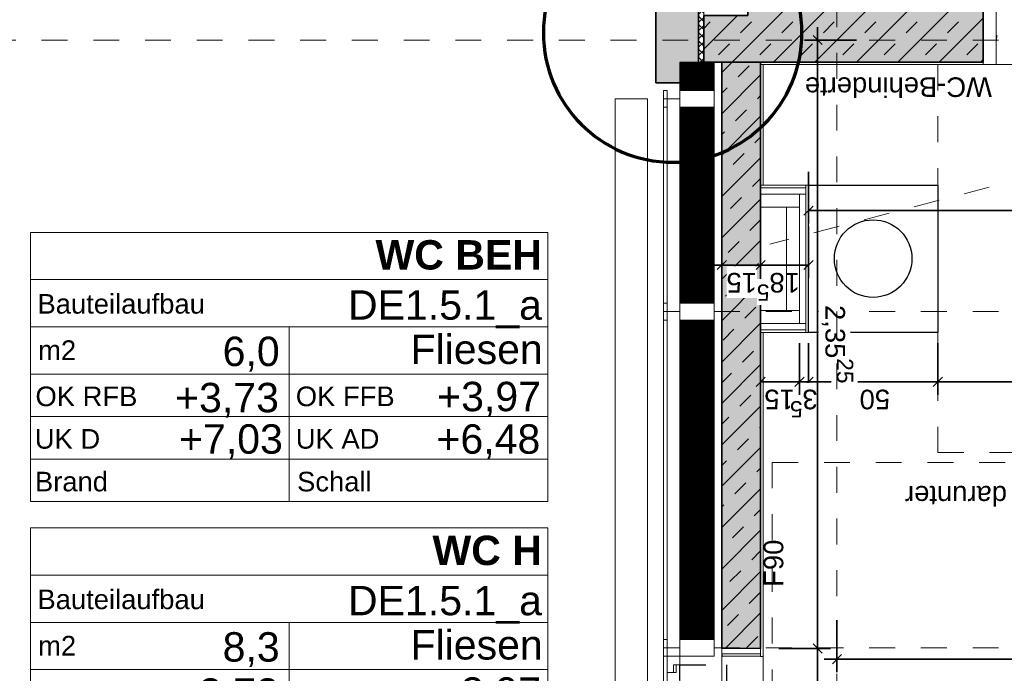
# Model space of a CAD drawing. Header units: metres. Extents: x -13 to 93, y -119 to 25.
# Tile 390 of 656: x 24.89 to 28.7, y -31.2 to -28.67. Entities that reach past the tile are written whole.
import ezdxf
from ezdxf.enums import TextEntityAlignment as Align

# ---------------------------------------------------------------- set-up
doc = ezdxf.new("R2010")
doc.units = ezdxf.units.M
doc.header["$LTSCALE"] = 0.00508
doc.header["$PDMODE"] = 1
doc.header["$PDSIZE"] = -2
for name, pattern in [('STYLE_05', [0.19684, 0.069505, -0.127335]), ('STYLE_06', [1.0537, 0.590515, -0.19684, 0.069505, -0.19684]), ('STYLE_11', [0.393677, 0.196838, -0.196838]), ('STYLE_12', [0.20828, 0.069425, -0.138855])]:
    doc.linetypes.add(name, pattern=pattern)
doc.layers.get('0').update_dxf_attribs({"lineweight": 18})
for name, color, linetype, lineweight in [('3-0-0 Dämmung', 7, 'Continuous', 18), ('3-3-0 AW Fassade', 7, 'Continuous', 18), ('3-3-8 Sonnenschutz', 7, 'Continuous', 18), ('3-4-0 Innenwände', 7, 'Continuous', 35), ('3-4-0-1 IW Beton', 7, 'Continuous', 35), ('3-4-2-2 NTragIW GK', 7, 'Continuous', 35), ('3-4-4 ITüren', 7, 'Continuous', 25), ('3-4-5 IWBekleidungen', 7, 'Continuous', 25), ('3-4-9 WSonstiges VED', 7, 'STYLE_11', 25), ('3-5-9 DeckenSonstig VED', 7, 'STYLE_11', 25), ('4-1-1 Abwasseranlgn', 7, 'Continuous', 25), ('6-1-0 Ausstattung', 7, 'Continuous', 25), ('Ans-Kante', 7, 'Continuous', 18), ('Bemaßung', 7, 'Continuous', 18), ('Bemaßung-Achsen', 7, 'Continuous', 18), ('Keine', 7, 'Continuous', 18), ('Plan-Achse', 1, 'STYLE_06', 18), ('Plan-Achsen-Fassade', 1, 'STYLE_06', 18), ('Plan-Raumstempel', 7, 'Continuous', 13), ('Plan-Text-Hinweis', 7, 'Continuous', 13), ('Plan-Text-Kerne', 7, 'Continuous', 13)]:
    doc.layers.add(name, color=color, linetype=linetype, lineweight=lineweight)
doc.layers.get('0').freeze()
doc.styles.add('Arial', font='ARIAL.TTF')
doc.styles.add('Arial (bold)', font='ARIALBD.TTF')
doc.dimstyles.new('MTZ_200', dxfattribs={"dimtxt": 0.075762, "dimasz": 0.000706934, "dimexe": 0.001, "dimexo": 0.003, "dimgap": 0.0001, "dimtad": 1, "dimdec": 4, "dimzin": 11, "dimtxsty": 'Arial', "dimblk": 'VW_SLASH', "dimcen": 0, "dimdle": 0.001, "dimazin": 0, "dimtfac": 1, "dimtdec": 4, "dimtix": 1, "dimtmove": 0, "dimatfit": 0, "dimldrblk": 'VW_FILLEDARROW', "dimfxl": 0, "dimfrac": 2, "dimtolj": 1, "dimtzin": 11, "dimarcsym": 0})
pattern_1 = [(45, (0, 0), (0.0003175, -0.0003175), [])]
pattern_2 = [(-45, (0, 0), (0.0003175, 0.0003175), [])]
pattern_3 = [(45, (0, 0), (0.16, 0), []), (45, (0.08, 0), (0.16, 0), [0.06, -0.06])]

# ---------------------------------------------------------------- blocks, each defined once
blk = doc.blocks.new('*U80')
at = {"layer": '3-4-4 ITüren', "color": 7, "linetype": 'Continuous', "lineweight": 18}
for points in [[(3.65, -7.455), (3.65, -7.715), (3.7, -7.715), (3.7, -7.455)], [(4.735, -7.455), (4.735, -7.715), (4.785, -7.715), (4.785, -7.455)], [(3.7, -7.545), (3.75, -7.545), (3.75, -8.58), (3.7, -8.58)]]:
    blk.add_lwpolyline(points, close=True, dxfattribs=at)
at = {"layer": '3-4-4 ITüren', "color": 7, "linetype": 'STYLE_05', "lineweight": 18}
blk.add_arc((3.7, -7.5473), 1.0327, 270, 0, dxfattribs=at)
blk = doc.blocks.new('*D111')
at = {"layer": 'Bemaßung', "color": 0, "linetype": 'Continuous', "lineweight": -2}
for p, q in [((3.39, -6.3787), (3.39, -6.1787)), ((4.96, -6.3787), (4.96, -6.1787)), ((3.39, -6.2287), (3.44, -6.2287)), ((3.39, -6.2287), (4.1772, -6.2287)), ((4.96, -6.2287), (3.39, -6.2287)), ((4.91, -6.2287), (4.96, -6.2287))]:
    blk.add_line(p, q, dxfattribs=at)
at = {"layer": 'Bemaßung', "color": 0, "linetype": 'Continuous', "lineweight": 20}
for p, q in [((3.4077, -6.211), (3.3723, -6.2464)), ((4.9423, -6.2464), (4.9777, -6.211))]:
    blk.add_line(p, q, dxfattribs=at)
at = {"layer": 'Defpoints', "color": 0, "lineweight": 0}
for p in [(4.96, -6.2287), (4.96, -7.255), (3.39, -7.465)]:
    blk.add_point(p, dxfattribs=at)
at = {"color": 0, "linetype": 'Continuous', "lineweight": -2}
blk.add_wipeout([(3.9719, -6.224), (4.1775, -6.224), (4.1775, -6.102), (3.9719, -6.102)], dxfattribs=at).dxf.layer = 'Bemaßung'
at = {"layer": 'Bemaßung', "color": 0, "insert": (3.9719, -6.1225), "char_height": 0.07576, "attachment_point": 1, "line_spacing_factor": 0.967741, "style": 'Arial'}
blk.add_mtext('1,57', dxfattribs=at)
blk = doc.blocks.new('VW_FILLEDARROW')
at = {"color": 0, "lineweight": -2}
blk.add_solid([(0, 0), (0, 0), (0, 0)], dxfattribs=at)
blk = doc.blocks.new('VW_SLASH')
at = {"color": 0, "linetype": 'ByBlock', "lineweight": -2}
blk.add_line((0, 0), (-1, 0), dxfattribs=at)
at = {"color": 0, "linetype": 'ByBlock', "lineweight": 20}
blk.add_line((0, 0), (0, 0), dxfattribs=at)
blk = doc.blocks.new('*D112')
at = {"layer": 'Bemaßung', "color": 0, "linetype": 'Continuous', "lineweight": -2}
for p, q in [((4.96, -6.3787), (4.96, -6.1787)), ((5.46, -6.3787), (5.46, -6.1787)), ((4.91, -6.2287), (4.96, -6.2287)), ((4.96, -6.2287), (5.46, -6.2287)), ((5.46, -6.2287), (5.51, -6.2287))]:
    blk.add_line(p, q, dxfattribs=at)
at = {"layer": 'Bemaßung', "color": 0, "linetype": 'Continuous', "lineweight": 20}
for p, q in [((4.9777, -6.211), (4.9423, -6.2464)), ((5.4423, -6.2464), (5.4777, -6.211))]:
    blk.add_line(p, q, dxfattribs=at)
at = {"layer": 'Defpoints', "color": 0, "lineweight": 0}
for p in [(4.96, -6.2287), (4.96, -7.255), (5.46, -7.255)]:
    blk.add_point(p, dxfattribs=at)
at = {"color": 0, "linetype": 'Continuous', "lineweight": -2}
blk.add_wipeout([(5.1447, -6.224), (5.2622, -6.224), (5.2622, -6.102), (5.1447, -6.102)], dxfattribs=at).dxf.layer = 'Bemaßung'
at = {"layer": 'Bemaßung', "color": 0, "insert": (5.1447, -6.1225), "char_height": 0.07576, "attachment_point": 1, "line_spacing_factor": 0.967741, "style": 'Arial'}
blk.add_mtext('50', dxfattribs=at)
blk = doc.blocks.new('*D113')
at = {"layer": 'Bemaßung', "color": 0, "linetype": 'Continuous', "lineweight": -2}
for p, q in [((5.495, -6.3787), (5.495, -6.1787)), ((5.645, -6.3787), (5.645, -6.1787)), ((5.495, -6.2287), (5.545, -6.2287)), ((5.645, -6.2287), (5.495, -6.2287)), ((5.595, -6.2287), (5.645, -6.2287))]:
    blk.add_line(p, q, dxfattribs=at)
at = {"layer": 'Bemaßung', "color": 0, "linetype": 'Continuous', "lineweight": 20}
for p, q in [((5.5127, -6.211), (5.4773, -6.2464)), ((5.6273, -6.2464), (5.6627, -6.211))]:
    blk.add_line(p, q, dxfattribs=at)
at = {"layer": 'Defpoints', "color": 0, "lineweight": 0}
for p in [(5.645, -7.17), (5.495, -7.22)]:
    blk.add_point(p, dxfattribs=at)
at = {"color": 0, "linetype": 'Continuous', "lineweight": -2}
blk.add_wipeout([(5.5132, -6.224), (5.6307, -6.224), (5.6307, -6.102), (5.5132, -6.102)], dxfattribs=at).dxf.layer = 'Bemaßung'
at = {"layer": 'Defpoints', "color": 0, "lineweight": 0}
blk.add_point((5.645, -6.2287), dxfattribs=at)
at = {"layer": 'Bemaßung', "color": 0, "insert": (5.5132, -6.1225), "char_height": 0.07576, "attachment_point": 1, "line_spacing_factor": 0.967741, "style": 'Arial'}
blk.add_mtext('15', dxfattribs=at)
blk = doc.blocks.new('*D114')
at = {"layer": 'Bemaßung', "color": 0, "linetype": 'Continuous', "lineweight": -2}
for p, q in [((5.645, -6.83), (5.645, -6.63)), ((5.795, -6.83), (5.795, -6.63)), ((5.595, -6.68), (5.645, -6.68)), ((5.645, -6.68), (5.795, -6.68)), ((5.795, -6.68), (5.845, -6.68))]:
    blk.add_line(p, q, dxfattribs=at)
at = {"layer": 'Bemaßung', "color": 0, "linetype": 'Continuous', "lineweight": 20}
for p, q in [((5.6627, -6.6623), (5.6273, -6.6977)), ((5.7773, -6.6977), (5.8127, -6.6623))]:
    blk.add_line(p, q, dxfattribs=at)
at = {"layer": 'Defpoints', "color": 0, "lineweight": 0}
for p in [(5.645, -7.455), (5.795, -7.465)]:
    blk.add_point(p, dxfattribs=at)
at = {"color": 0, "linetype": 'Continuous', "lineweight": -2}
blk.add_wipeout([(5.6593, -6.6754), (5.7768, -6.6754), (5.7768, -6.5533), (5.6593, -6.5533)], dxfattribs=at).dxf.layer = 'Bemaßung'
at = {"layer": 'Defpoints', "color": 0, "lineweight": 0}
blk.add_point((5.645, -6.68), dxfattribs=at)
at = {"layer": 'Bemaßung', "color": 0, "insert": (5.6593, -6.5738), "char_height": 0.07576, "attachment_point": 1, "line_spacing_factor": 0.967741, "style": 'Arial'}
blk.add_mtext('15', dxfattribs=at)
blk = doc.blocks.new('*D115')
at = {"layer": 'Bemaßung', "color": 0, "linetype": 'Continuous', "lineweight": -2}
for p, q in [((3.4, -7.0404), (3.4, -6.8404)), ((5.46, -7.0404), (5.46, -6.8404)), ((3.4, -6.8904), (3.45, -6.8904)), ((3.4, -6.8904), (4.1772, -6.8904)), ((5.46, -6.8904), (3.4, -6.8904)), ((5.41, -6.8904), (5.46, -6.8904))]:
    blk.add_line(p, q, dxfattribs=at)
at = {"layer": 'Bemaßung', "color": 0, "linetype": 'Continuous', "lineweight": 20}
for p, q in [((3.4177, -6.8727), (3.3823, -6.9081)), ((5.4423, -6.9081), (5.4777, -6.8727))]:
    blk.add_line(p, q, dxfattribs=at)
at = {"layer": 'Defpoints', "color": 0, "lineweight": 0}
for p in [(5.46, -6.8904), (3.4, -7.24), (5.46, -7.255)]:
    blk.add_point(p, dxfattribs=at)
at = {"color": 0, "linetype": 'Continuous', "lineweight": -2}
blk.add_wipeout([(3.9719, -6.8857), (4.1775, -6.8857), (4.1775, -6.7637), (3.9719, -6.7637)], dxfattribs=at).dxf.layer = 'Bemaßung'
at = {"layer": 'Bemaßung', "color": 0, "insert": (3.9719, -6.7842), "char_height": 0.07576, "attachment_point": 1, "line_spacing_factor": 0.967741, "style": 'Arial'}
blk.add_mtext('2,06', dxfattribs=at)
blk = doc.blocks.new('*D116')
at = {"layer": 'Bemaßung', "color": 0, "linetype": 'Continuous', "lineweight": -2}
for p, q in [((5.46, -6.83), (5.46, -6.63)), ((5.645, -6.83), (5.645, -6.63)), ((5.46, -6.68), (5.51, -6.68)), ((5.46, -6.68), (5.6593, -6.68)), ((5.645, -6.68), (5.46, -6.68)), ((5.595, -6.68), (5.645, -6.68))]:
    blk.add_line(p, q, dxfattribs=at)
at = {"layer": 'Bemaßung', "color": 0, "linetype": 'Continuous', "lineweight": 20}
for p, q in [((5.4777, -6.6623), (5.4423, -6.6977)), ((5.6273, -6.6977), (5.6627, -6.6623))]:
    blk.add_line(p, q, dxfattribs=at)
at = {"layer": 'Defpoints', "color": 0, "lineweight": 0}
for p in [(5.645, -6.68), (5.46, -7.255), (5.645, -7.465)]:
    blk.add_point(p, dxfattribs=at)
at = {"color": 0, "linetype": 'Continuous', "lineweight": -2}
blk.add_wipeout([(5.4933, -6.6754), (5.6108, -6.6754), (5.6108, -6.5533), (5.4933, -6.5533)], dxfattribs=at).dxf.layer = 'Bemaßung'
at = {"layer": 'Bemaßung', "color": 0, "insert": (5.4933, -6.5738), "char_height": 0.07576, "attachment_point": 1, "line_spacing_factor": 0.967741, "style": 'Arial'}
blk.add_mtext('18', dxfattribs=at)
at = {"color": 0, "linetype": 'Continuous', "lineweight": -2}
blk.add_wipeout([(5.6106, -6.6263), (5.6596, -6.6263), (5.6596, -6.5251), (5.6106, -6.5251)], dxfattribs=at).dxf.layer = 'Bemaßung'
at = {"layer": 'Bemaßung', "color": 0, "insert": (5.6351, -6.5422), "char_height": 0.0631, "attachment_point": 2, "line_spacing_factor": 0.967741, "style": 'Arial'}
blk.add_mtext('5', dxfattribs=at)
blk = doc.blocks.new('*D121')
at = {"layer": 'Bemaßung', "color": 0, "linetype": 'Continuous', "lineweight": -2}
for p, q in [((5.46, -6.3787), (5.46, -6.1787)), ((5.495, -6.3787), (5.495, -6.1787)), ((5.495, -6.2287), (5.395, -6.2287)), ((5.46, -6.2287), (5.495, -6.2287)), ((5.46, -6.2287), (5.56, -6.2287))]:
    blk.add_line(p, q, dxfattribs=at)
at = {"layer": 'Bemaßung', "color": 0, "linetype": 'Continuous', "lineweight": 20}
for p, q in [((5.4777, -6.211), (5.4423, -6.2464)), ((5.4773, -6.2464), (5.5127, -6.211))]:
    blk.add_line(p, q, dxfattribs=at)
at = {"layer": 'Defpoints', "color": 0, "lineweight": 0}
for p in [(5.495, -6.3556), (5.46, -7.455)]:
    blk.add_point(p, dxfattribs=at)
at = {"color": 0, "linetype": 'Continuous', "lineweight": -2}
blk.add_wipeout([(5.4246, -6.224), (5.4832, -6.224), (5.4832, -6.102), (5.4246, -6.102)], dxfattribs=at).dxf.layer = 'Bemaßung'
at = {"layer": 'Defpoints', "color": 0, "lineweight": 0}
blk.add_point((5.495, -6.2287), dxfattribs=at)
at = {"layer": 'Bemaßung', "color": 0, "insert": (5.4246, -6.1225), "char_height": 0.0758, "attachment_point": 1, "line_spacing_factor": 0.967741, "style": 'Arial'}
blk.add_mtext('3', dxfattribs=at)
at = {"color": 0, "linetype": 'Continuous', "lineweight": -2}
blk.add_wipeout([(5.4825, -6.175), (5.5316, -6.175), (5.5316, -6.0737), (5.4825, -6.0737)], dxfattribs=at).dxf.layer = 'Bemaßung'
at = {"layer": 'Bemaßung', "color": 0, "insert": (5.5071, -6.0909), "char_height": 0.0631, "attachment_point": 2, "line_spacing_factor": 0.967741, "style": 'Arial'}
blk.add_mtext('5', dxfattribs=at)
blk = doc.blocks.new('*U145')
at = {"layer": '4-1-1 Abwasseranlgn', "color": 5, "linetype": 'STYLE_05', "lineweight": 13}
blk.add_line((3.2125, -7.3828), (5.61, -6.7606), dxfattribs=at)
blk = doc.blocks.new('*D174')
at = {"layer": 'Bemaßung', "color": 0, "linetype": 'Continuous', "lineweight": -2}
for p, q in [((2.145, -5.0067), (2.145, -5.2067)), ((5.35, -5.3067), (5.35, -5.1067)), ((2.145, -5.1567), (2.095, -5.1567)), ((5.35, -5.1567), (2.145, -5.1567)), ((5.4, -5.1567), (5.35, -5.1567))]:
    blk.add_line(p, q, dxfattribs=at)
at = {"layer": 'Bemaßung', "color": 0, "linetype": 'Continuous', "lineweight": 20}
for p, q in [((2.1627, -5.139), (2.1273, -5.1743)), ((5.3323, -5.1743), (5.3677, -5.139))]:
    blk.add_line(p, q, dxfattribs=at)
at = {"layer": 'Defpoints', "color": 0, "lineweight": 0}
for p in [(2.145, -4.4941), (5.35, -5.1567), (5.35, -7.9887)]:
    blk.add_point(p, dxfattribs=at)
at = {"layer": 'Bemaßung', "color": 0, "line_spacing_factor": 0.967741, "style": 'Arial'}
for s, insert, char_height, attachment_point in [('5', (3.7196, -5.0138), 0.0631, 2), ('3,20', (3.49, -5.0455), 0.07576, 1)]:
    blk.add_mtext(s, dxfattribs=dict(at, insert=insert, char_height=char_height, attachment_point=attachment_point))
blk = doc.blocks.new('*D175')
at = {"layer": 'Bemaßung', "color": 0, "lineweight": -2}
for p, q in [((5.4249, -5.1975), (5.4249, -5.1475)), ((5.5749, -5.1975), (5.3749, -5.1975)), ((5.4249, -7.55), (5.4249, -5.1975)), ((5.2749, -7.55), (5.4749, -7.55)), ((5.4249, -7.6), (5.4249, -7.55))]:
    blk.add_line(p, q, dxfattribs=at)
at = {"layer": 'Bemaßung', "color": 0, "lineweight": 20}
for p, q in [((5.4425, -5.2152), (5.4072, -5.1798)), ((5.4072, -7.5323), (5.4425, -7.5677))]:
    blk.add_line(p, q, dxfattribs=at)
at = {"layer": 'Defpoints', "color": 0, "lineweight": 0}
for p in [(5.795, -5.1975), (5.35, -7.55), (5.4249, -7.55)]:
    blk.add_point(p, dxfattribs=at)
at = {"color": 0, "lineweight": -2}
blk.add_wipeout([(5.4202, -6.5254), (5.4202, -6.3197), (5.2981, -6.3197), (5.2981, -6.5254)], dxfattribs=at).dxf.layer = 'Bemaßung'
at = {"layer": 'Bemaßung', "color": 0, "insert": (5.3187, -6.5254), "char_height": 0.07576, "attachment_point": 1, "rotation": 90, "line_spacing_factor": 0.967741, "style": 'Arial'}
blk.add_mtext('2,35', dxfattribs=at)
at = {"color": 0, "lineweight": -2}
blk.add_wipeout([(5.3712, -6.3201), (5.3712, -6.2221), (5.2699, -6.2221), (5.2699, -6.3201)], dxfattribs=at).dxf.layer = 'Bemaßung'
at = {"layer": 'Bemaßung', "color": 0, "insert": (5.287, -6.2711), "char_height": 0.06314, "attachment_point": 2, "rotation": 90, "line_spacing_factor": 0.967741, "style": 'Arial'}
blk.add_mtext('25', dxfattribs=at)
blk = doc.blocks.new('*D176')
at = {"layer": 'Bemaßung', "color": 0, "lineweight": 20}
for p, q in [((5.4425, -4.6302), (5.4072, -4.5948)), ((5.4072, -5.1798), (5.4425, -5.2152))]:
    blk.add_line(p, q, dxfattribs=at)
at = {"layer": 'Bemaßung', "color": 0, "lineweight": -2}
for p, q in [((5.5749, -4.6125), (5.3749, -4.6125)), ((5.4249, -4.6625), (5.4249, -4.6125)), ((5.4249, -4.6125), (5.4249, -5.1975)), ((5.4249, -5.1975), (5.4249, -5.1475)), ((5.5749, -5.1975), (5.3749, -5.1975))]:
    blk.add_line(p, q, dxfattribs=at)
at = {"layer": 'Defpoints', "color": 0, "lineweight": 0}
for p in [(5.4249, -4.6125), (5.72, -4.6125), (5.795, -5.1975)]:
    blk.add_point(p, dxfattribs=at)
at = {"color": 0, "lineweight": -2}
blk.add_wipeout([(5.4202, -4.988), (5.4202, -4.8705), (5.2981, -4.8705), (5.2981, -4.988)], dxfattribs=at).dxf.layer = 'Bemaßung'
at = {"layer": 'Bemaßung', "color": 0, "insert": (5.3187, -4.988), "char_height": 0.07576, "attachment_point": 1, "rotation": 90, "line_spacing_factor": 0.967741, "style": 'Arial'}
blk.add_mtext('58', dxfattribs=at)
at = {"color": 0, "lineweight": -2}
blk.add_wipeout([(5.3712, -4.8708), (5.3712, -4.8217), (5.2699, -4.8217), (5.2699, -4.8708)], dxfattribs=at).dxf.layer = 'Bemaßung'
at = {"layer": 'Bemaßung', "color": 0, "insert": (5.287, -4.8463), "char_height": 0.0631, "attachment_point": 2, "rotation": 90, "line_spacing_factor": 0.967741, "style": 'Arial'}
blk.add_mtext('5', dxfattribs=at)
blk = doc.blocks.new('S_Profil_Fassade_Büro')
at = {"layer": '3-3-0 AW Fassade', "color": 7}
blk.add_line((-0.132, 0), (-0.195, 0), dxfattribs=at)
for points in [[(-0.195, 0.0325), (-0.182, 0.0325), (-0.182, -0.0325), (-0.195, -0.0325)], [(-0.132, 0.0325), (0, 0.0325), (0, -0.0325), (-0.132, -0.0325)]]:
    blk.add_lwpolyline(points, close=True, dxfattribs=at)
blk = doc.blocks.new('*U480')
at = {"layer": '3-3-0 AW Fassade', "color": 7}
blk.add_line((0.162, -0.0025), (0.225, -0.0025), dxfattribs=at)
for points in [[(0.03, 0.03), (0.162, 0.03), (0.162, -0.035), (0.03, -0.035)], [(0.212, 0.03), (0.225, 0.03), (0.225, -0.035), (0.212, -0.035)]]:
    blk.add_lwpolyline(points, close=True, dxfattribs=at)
blk = doc.blocks.new('*U481')
at = {"layer": '3-3-0 AW Fassade', "color": 7}
blk.add_line((0.162, 0.5875), (0.212, 0.5875), dxfattribs=at)
blk.add_lwpolyline([(0.03, 0.62), (0.162, 0.62), (0.162, 0.555), (0.03, 0.555)], close=True, dxfattribs=at)
blk = doc.blocks.new('S_Fenster_Kern')
at = {"color": 7}
blk.add_wipeout([(0.177, 0.5225), (0.177, 0.4925), (0.212, 0.4925), (0.212, 0.0925), (0.177, 0.0925), (0.177, 0.0625), (0.162, 0.0625), (0.162, 0.5225)], dxfattribs=at).dxf.layer = '3-3-0 AW Fassade'
at = {"layer": '3-3-0 AW Fassade', "color": 7}
blk.add_lwpolyline([(0.177, 0.5225), (0.177, 0.4925), (0.212, 0.4925), (0.212, 0.0925), (0.177, 0.0925), (0.177, 0.0625), (0.162, 0.0625), (0.162, 0.5225)], close=True, dxfattribs=at)
at = {"color": 7}
for points in [[(0.187, 0.4925), (0.212, 0.4925), (0.212, 0.555), (0.162, 0.555), (0.162, 0.5225), (0.187, 0.5225)], [(0.187, 0.0925), (0.212, 0.0925), (0.212, 0.03), (0.162, 0.03), (0.162, 0.0625), (0.187, 0.0625)]]:
    blk.add_wipeout(points, dxfattribs=at).dxf.layer = '3-3-0 AW Fassade'
at = {"layer": '3-3-0 AW Fassade', "color": 7}
for points in [[(0.187, 0.4925), (0.212, 0.4925), (0.212, 0.555), (0.162, 0.555), (0.162, 0.5225), (0.187, 0.5225)], [(0.187, 0.0925), (0.212, 0.0925), (0.212, 0.03), (0.162, 0.03), (0.162, 0.0625), (0.187, 0.0625)]]:
    blk.add_lwpolyline(points, close=True, dxfattribs=at)
at = {"layer": '3-4-9 WSonstiges VED', "linetype": 'STYLE_05'}
blk.add_lwpolyline([(-0.018, 0.5225), (0.162, 0.5225), (0.162, 0.0625), (-0.018, 0.0625)], close=True, dxfattribs=at)
at = {"layer": '3-3-0 AW Fassade', "color": 7}
for name in ['*U481', '*U480']:
    blk.add_blockref(name, (0, 0), dxfattribs=at)
blk = doc.blocks.new('S_Detailverweis H')
at = {"color": 7, "linetype": 'Continuous', "lineweight": 25}
blk.add_wipeout([(0.3449, 0.7113), (1.0949, 0.7113), (1.0949, 0.4613), (0.3449, 0.4613)], dxfattribs=at).dxf.layer = 'Keine'
at = {"layer": 'Keine', "color": 7, "linetype": 'Continuous', "lineweight": 25}
blk.add_lwpolyline([(0.3449, 0.7113), (1.0949, 0.7113), (1.0949, 0.4613), (0.3449, 0.4613)], close=True, dxfattribs=at)
at = {"layer": 'Plan-Text-Hinweis', "lineweight": 70}
blk.add_circle((0, 0), 0.5, dxfattribs=at)
at = {"layer": 'Plan-Raumstempel', "color": 7, "style": 'Arial'}
blk.add_attdef('Detailnummer', text='', height=0.1136, dxfattribs=at).set_placement((0.4653, 0.6417), align=Align.TOP_LEFT)
blk = doc.blocks.new('S_Detailverweis V')
at = {"color": 7, "linetype": 'Continuous', "lineweight": 18}
blk.add_wipeout([(0.5, 0.25), (1.25, 0.25), (1.25, 0), (0.5, 0)], dxfattribs=at).dxf.layer = 'Keine'
at = {"layer": 'Bemaßung-Achsen', "lineweight": 70}
blk.add_line((-0.5, 0), (1.25, 0), dxfattribs=at)
at = {"layer": 'Keine', "color": 7, "linetype": 'Continuous', "lineweight": 18}
blk.add_lwpolyline([(0.5, 0.25), (1.25, 0.25), (1.25, 0), (0.5, 0)], close=True, dxfattribs=at)
at = {"layer": 'Plan-Raumstempel', "color": 7, "style": 'Arial'}
blk.add_attdef('Detailnummer', text='', height=0.1136, dxfattribs=at).set_placement((0.5771, 0.1804), align=Align.TOP_LEFT)
blk = doc.blocks.new('*U502')
at = {"layer": 'Plan-Text-Hinweis', "color": 7}
for name, p, values in [('S_Detailverweis V', (-0.0533, -0.4273), {'Detailnummer': 'SV401'}), ('S_Detailverweis V', (-0.0533, -1.3032), {'Detailnummer': 'SV400'}), ('S_Detailverweis H', (0.1001, -3.3073), {'Detailnummer': 'SH431'})]:
    blk.add_blockref(name, p, dxfattribs=at).add_auto_attribs(values)
blk = doc.blocks.new('*U504')
at = {"layer": 'Keine', "color": 7}
blk.add_blockref('*U502', (0, 0), dxfattribs=at)
at = {"color": 7, "linetype": 'Continuous'}
blk.add_wipeout([(-0.02, -3.42), (-0.02, -3.22), (0, -3.22), (0, -3.42)], dxfattribs=at).dxf.layer = '3-0-0 Dämmung'
at = {"layer": '3-0-0 Dämmung', "linetype": 'Continuous', "lineweight": 5}
h = blk.add_hatch(dxfattribs=at)
h.set_pattern_fill('D_MMUNG_1_50', style=0, pattern_type=2)
h.set_pattern_definition([(45, (0, 0), (0.015875, -0.015875), [])])
h.paths.add_polyline_path([(-0.02, -3.42), (-0.02, -3.22), (0, -3.22), (0, -3.42)])
at = {"layer": '3-0-0 Dämmung', "linetype": 'Continuous', "lineweight": 13}
h = blk.add_hatch(dxfattribs=at)
h.set_pattern_fill('D_MMUNG_1_50-1', style=0, pattern_type=2)
h.set_pattern_definition([(-45, (0, 0), (0.015875, 0.015875), [])])
h.paths.add_polyline_path([(-0.02, -3.42), (-0.02, -3.22), (0, -3.22), (0, -3.42)])
at = {"layer": '3-0-0 Dämmung', "color": 7, "linetype": 'Continuous'}
blk.add_lwpolyline([(-0.02, -3.42), (-0.02, -3.22), (0, -3.22), (0, -3.42)], close=True, dxfattribs=at)
blk = doc.blocks.new('S_Tür_T30_F30_Wiga')
at = {"layer": 'Keine', "color": 7}
blk.add_blockref('*U504', (0, 0), dxfattribs=at)
blk = doc.blocks.new('S_Raumstempel')
at = {"layer": 'Plan-Raumstempel'}
blk.add_line((0.0001, -0.5113), (0.0001, 0.1642), dxfattribs=at)
for points in [[(-0.9999, 0.5293), (1.0001, 0.5293), (1.0001, 0.3467), (-0.9999, 0.3467)], [(-0.9999, 0.3467), (1.0001, 0.3467), (1.0001, 0.1642), (-0.9999, 0.1642)], [(-0.9999, 0.1642), (1.0001, 0.1642), (1.0001, -0.0184), (-0.9999, -0.0184)], [(-0.9999, -0.0184), (1.0001, -0.0184), (1.0001, -0.1827), (-0.9999, -0.1827)], [(-0.9999, -0.1827), (1.0001, -0.1827), (1.0001, -0.347), (-0.9999, -0.347)], [(-0.9999, -0.347), (1.0001, -0.347), (1.0001, -0.5113), (-0.9999, -0.5113)]]:
    blk.add_lwpolyline(points, close=True, dxfattribs=at)
at = {"layer": 'Plan-Raumstempel', "attachment_point": 1, "style": 'Arial'}
for s, insert, char_height, line_spacing_factor in [('{\\C7;\\l }', (-0.5942, 0.4083), 0.11364, 0.966806), ('{\\C7;\\lBauteilaufbau}', (-0.9733, 0.2911), 0.075762, 0.970546), ('{\\C7;\\l m2}', (-1.0001, 0.1119), 0.075762, 0.970546), ('{\\C7;\\lOK RFB}', (-0.981, -0.0667), 0.075762, 0.970546), ('{\\C7;\\lOK FFB}', (0.0255, -0.0667), 0.075762, 0.970546), ('{\\C7;\\lUK D}', (-0.9836, -0.231), 0.075762, 0.970546), ('{\\C7;\\lUK AD}', (0.0255, -0.231), 0.075762, 0.970546), ('{\\C7;\\lBrand}', (-0.983, -0.3961), 0.075762, 0.970546), ('{\\C7;\\lSchall}', (0.0305, -0.3961), 0.075762, 0.970546)]:
    blk.add_mtext(s, dxfattribs=dict(at, insert=insert, char_height=char_height, line_spacing_factor=line_spacing_factor))
at = {"layer": 'Plan-Raumstempel', "style": 'Arial (bold)'}
blk.add_attdef('Raumnummer', text='', height=0.1136, dxfattribs=at).set_placement((-0.9792, 0.4952), align=Align.TOP_LEFT)
at = {"layer": 'Plan-Raumstempel'}
for tag, style, p in [('Raumbezeichnung', 'Arial (bold)', (0.9771, 0.4993)), ('Bauteilaufbau', 'Arial', (0.9771, 0.3054)), ('m2', 'Arial', (-0.0368, 0.1262)), ('Belag', 'Arial', (0.9804, 0.1342)), ('OK_RFB', 'Arial', (-0.0397, -0.0524)), ('OK_FFB', 'Arial', (0.9735, -0.0483)), ('UK_RD', 'Arial', (-0.0245, -0.2126)), ('UK_FD', 'Arial', (0.9709, -0.2126)), ('Brand', 'Arial', (-0.0285, -0.3746)), ('Schall', 'Arial', (0.9709, -0.3767))]:
    blk.add_attdef(tag, text='', height=0.1136, dxfattribs=dict(at, style=style)).set_placement(p, align=Align.TOP_RIGHT)
blk = doc.blocks.new('kern_beh-wc+h-wc (2D)')
at = {"layer": '3-4-0-1 IW Beton', "linetype": 'Continuous', "lineweight": 0}
for points in [[(5.645, -7.465), (5.795, -7.465), (5.795, -5.1975), (5.645, -5.1975)], [(5.86500338, -7.645), (5.69500338, -7.645), (5.69500338, -7.715), (4.785, -7.715), (4.785, -7.465), (5.86500338, -7.465)]]:
    blk.add_hatch(color=255, dxfattribs=at).paths.add_polyline_path(points)
at = {"layer": '3-4-0-1 IW Beton', "linetype": 'Continuous', "lineweight": 13}
h = blk.add_hatch(dxfattribs=at)
h.set_pattern_fill('STAHLBETON_1_50', style=0, pattern_type=2)
h.set_pattern_definition(pattern_3)
h.paths.add_polyline_path([(5.645, -7.465), (5.795, -7.465), (5.795, -5.1975), (5.645, -5.1975)])
h = blk.add_hatch(dxfattribs=at)
h.set_pattern_fill('STAHLBETON_1_50', style=0, pattern_type=2)
h.set_pattern_definition(pattern_3)
h.paths.add_polyline_path([(5.86500338, -7.645), (5.69500338, -7.645), (5.69500338, -7.715), (4.785, -7.715), (4.785, -7.465), (5.86500338, -7.465)])
at = {"layer": '3-4-0-1 IW Beton', "color": 7, "lineweight": 35}
blk.add_lwpolyline([(5.645, -7.465), (5.795, -7.465), (5.795, -5.1975), (5.645, -5.1975)], close=True, dxfattribs=at)
at = {"layer": '3-4-0-1 IW Beton', "color": 7, "linetype": 'Continuous', "lineweight": 35}
blk.add_lwpolyline([(5.86500338, -7.645), (5.69500338, -7.645), (5.69500338, -7.715), (4.785, -7.715), (4.785, -7.465), (5.86500338, -7.465)], close=True, dxfattribs=at)
at = {"layer": '3-4-5 IWBekleidungen', "color": 7, "linetype": 'Continuous', "lineweight": 18}
for points in [[(5.635, -6.41901277), (5.645, -6.41901277), (5.645, -5.16703208), (5.635, -5.16703208)], [(5.795, -5.1675), (5.645, -5.1675), (5.645, -5.1775), (5.795, -5.1775)], [(5.645, -7.465), (5.645, -7.455), (4.785, -7.455), (4.785, -7.465)]]:
    blk.add_lwpolyline(points, close=True, dxfattribs=at)
at = {"layer": '6-1-0 Ausstattung', "color": 7, "linetype": 'STYLE_12', "lineweight": 18}
for points in [[(4.09980622, -4.41703208), (5.59980622, -4.41703208), (5.59980622, -5.91703208), (4.09980622, -5.91703208)], [(3.46, -5.955), (4.96, -5.955), (4.96, -7.455), (3.46, -7.455)]]:
    blk.add_lwpolyline(points, close=True, dxfattribs=at)
at = {"layer": 'Ans-Kante', "color": 8}
blk.add_line((5.635, -4.6419688), (5.635, -5.1675), dxfattribs=at)
at = {"layer": '3-4-4 ITüren', "color": 7}
blk.add_blockref('*U80', (0, 0), dxfattribs=at)
at = {"layer": 'Plan-Text-Kerne', "color": 7, "char_height": 0.0757622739, "attachment_point": 1, "line_spacing_factor": 0.970546, "style": 'Arial'}
for s, insert in [('in abgeh. Decke in Ebene darunter\\Pverziehen (kein DoBo!)', (3.45123245, -5.7504397)), ('WC-Behinderte', (4.75072693, -7.32996995))]:
    blk.add_mtext(s, dxfattribs=dict(at, insert=insert))
at = {"layer": 'Bemaßung', "color": 7, "linetype": 'Continuous', "lineweight": 18}
dim = blk.add_linear_dim(base=(4.96, -6.22867714), p1=(3.39, -7.465), p2=(4.96, -7.255), dimstyle='MTZ_200', override={"dimtxt": 0.001515, "dimgap": 0.005, "dimdec": 3, "dimlfac": 50, "dimpost": '<>m', "dimtxsty": 'Arial', "dimtix": 0, "dimtmove": 2}, dxfattribs=at)
dim.commit()
dim.dimension.update_dxf_attribs({"geometry": '*D111', "text_midpoint": (7.11185497, -6.22367714), "dimtype": 160})
blk.add_wipeout([(5.645, -5.1775), (5.795, -5.1775), (5.795, -5.1975), (5.645, -5.1975)]).dxf.layer = '3-3-0 AW Fassade'
at = {"layer": '3-3-0 AW Fassade'}
blk.add_lwpolyline([(5.645, -5.1775), (5.795, -5.1775), (5.795, -5.1975), (5.645, -5.1975)], close=True, dxfattribs=at)
at = {"layer": 'Ans-Kante', "color": 8}
blk.add_line((5.795, -4.6425), (5.795, -5.1675), dxfattribs=at)
at = {"layer": 'Bemaßung', "color": 7, "linetype": 'Continuous', "lineweight": 18}
dim = blk.add_linear_dim(base=(4.96, -6.22867714), p1=(5.46, -7.255), p2=(4.96, -7.255), dimstyle='MTZ_200', override={"dimtxt": 0.001515, "dimgap": 0.005, "dimdec": 3, "dimlfac": 50, "dimpost": '<>m', "dimtxsty": 'Arial', "dimtmove": 2}, dxfattribs=at)
dim.commit()
dim.dimension.update_dxf_attribs({"geometry": '*D112', "text_midpoint": (5.20346486, -6.22367714), "dimtype": 160})
dim = blk.add_linear_dim(base=(5.645, -6.22867714), p1=(5.495, -7.22), p2=(5.645, -7.17), dimstyle='MTZ_200', override={"dimtxt": 0.001515, "dimgap": 0.005, "dimdec": 3, "dimlfac": 50, "dimpost": '<>m', "dimtxsty": 'Arial', "dimtmove": 2}, dxfattribs=at)
dim.commit()
dim.dimension.update_dxf_attribs({"geometry": '*D113', "text_midpoint": (5.71803946, -6.22367714), "dimtype": 160})
dim = blk.add_linear_dim(base=(5.645, -6.68), p1=(5.795, -7.465), p2=(5.645, -7.455), dimstyle='MTZ_200', override={"dimtxt": 0.001515, "dimgap": 0.005, "dimdec": 3, "dimlfac": 50, "dimpost": '<>m', "dimtxsty": 'Arial', "dimtmove": 2}, dxfattribs=at)
dim.commit()
dim.dimension.update_dxf_attribs({"geometry": '*D114', "text_midpoint": (5.71803946, -6.675), "dimtype": 160})
dim = blk.add_linear_dim(base=(5.46, -6.89038547), p1=(3.4, -7.24), p2=(5.46, -7.255), dimstyle='MTZ_200', override={"dimtxt": 0.001515, "dimgap": 0.005, "dimdec": 3, "dimlfac": 50, "dimpost": '<>m', "dimtxsty": 'Arial', "dimtix": 0, "dimtmove": 2}, dxfattribs=at)
dim.commit()
dim.dimension.update_dxf_attribs({"geometry": '*D115', "text_midpoint": (8.09185497, -6.88538547), "dimtype": 160})
at = {"layer": '6-1-0 Ausstattung', "lineweight": 25}
blk.add_circle((5.21, -6.705), 0.15, dxfattribs=at)
at = {"layer": 'Bemaßung', "color": 7, "linetype": 'Continuous', "lineweight": 18}
dim = blk.add_linear_dim(base=(5.645, -6.68), p1=(5.46, -7.255), p2=(5.645, -7.465), dimstyle='MTZ_200', override={"dimtxt": 0.001515, "dimgap": 0.005, "dimdec": 3, "dimlfac": 50, "dimpost": '<>m', "dimtxsty": 'Arial', "dimtix": 0, "dimtmove": 2}, dxfattribs=at)
dim.commit()
dim.dimension.update_dxf_attribs({"geometry": '*D116', "text_midpoint": (5.86334803, -6.675), "dimtype": 160})
at = {"layer": '3-4-5 IWBekleidungen', "color": 7, "linetype": 'Continuous', "lineweight": 18}
blk.add_lwpolyline([(5.635, -7.455), (5.645, -7.455), (5.645, -6.98901277), (5.635, -6.98901277)], close=True, dxfattribs=at)
at = {"layer": 'Bemaßung', "color": 7, "linetype": 'Continuous', "lineweight": 18}
dim = blk.add_linear_dim(base=(5.495, -6.22867714), p1=(5.46, -7.455), p2=(5.495, -6.35563083), dimstyle='MTZ_200', override={"dimtxt": 0.001515, "dimgap": 0.005, "dimdec": 3, "dimlfac": 50, "dimpost": '<>m', "dimtxsty": 'Arial', "dimtmove": 2}, dxfattribs=at)
dim.commit()
dim.dimension.update_dxf_attribs({"geometry": '*D121', "text_midpoint": (5.51204254, -6.22367714), "dimtype": 160})
at = {"layer": '3-4-2-2 NTragIW GK', "color": 7, "linetype": 'Continuous', "lineweight": 18}
for points in [[(5.47, -6.45401277), (5.645, -6.45401277), (5.645, -6.42901277), (5.47, -6.42901277)], [(5.495, -6.95401277), (5.495, -6.45401277), (5.47, -6.45401277), (5.47, -6.95401277)], [(5.495, -6.50401277), (5.645, -6.50401277), (5.645, -6.45401277), (5.495, -6.45401277)], [(5.495, -6.90401277), (5.495, -6.50401277), (5.545, -6.50401277), (5.545, -6.90401277)], [(5.495, -6.90401277), (5.645, -6.90401277), (5.645, -6.95401277), (5.495, -6.95401277)], [(5.47, -6.95401277), (5.645, -6.95401277), (5.645, -6.97901277), (5.47, -6.97901277)]]:
    blk.add_lwpolyline(points, close=True, dxfattribs=at)
at = {"layer": '3-4-5 IWBekleidungen', "color": 7, "linetype": 'Continuous', "lineweight": 18}
for points in [[(5.47, -6.98901277), (5.47, -6.41901277), (5.46, -6.41901277), (5.46, -6.98901277)], [(5.47, -6.42901277), (5.645, -6.42901277), (5.645, -6.41901277), (5.47, -6.41901277)], [(5.47, -6.97901277), (5.645, -6.97901277), (5.645, -6.98901277), (5.47, -6.98901277)]]:
    blk.add_lwpolyline(points, close=True, dxfattribs=at)
at = {"layer": '6-1-0 Ausstattung'}
blk.add_lwpolyline([(4.96, -6.41901277), (5.46, -6.41901277), (5.46, -6.98901277), (4.96, -6.98901277)], close=True, dxfattribs=at)
at = {"layer": '4-1-1 Abwasseranlgn', "color": 7}
blk.add_blockref('*U145', (0, 0), dxfattribs=at)
at = {"layer": 'Bemaßung', "color": 7, "linetype": 'Continuous', "lineweight": 18}
dim = blk.add_linear_dim(base=(5.35, -5.15665109), p1=(2.145, -4.49414583), p2=(5.35, -7.98867714), dimstyle='MTZ_200', override={"dimtxt": 0.001515, "dimgap": 0.01, "dimdec": 3, "dimlfac": 50, "dimpost": '<>m', "dimtxsty": 'Arial', "dimtmove": 2}, dxfattribs=at)
dim.commit()
dim.dimension.update_dxf_attribs({"geometry": '*D174', "text_midpoint": (3.6169118, -5.14665109), "dimtype": 160})
at = {"layer": 'Bemaßung'}
dim = blk.add_linear_dim(base=(5.4248535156, -7.55), p1=(5.795, -5.1975), p2=(5.35, -7.55), angle=90, dimstyle='MTZ_200', override={"dimtxt": 0.001515, "dimgap": 0.005, "dimdec": 8, "dimlfac": 50, "dimpost": '<>m', "dimtxsty": 'Arial', "dimtmove": 2}, dxfattribs=at)
dim.commit()
dim.dimension.update_dxf_attribs({"geometry": '*D175', "text_midpoint": (5.4248535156, -6.37375)})
dim = blk.add_linear_dim(base=(5.4248535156, -4.6125), p1=(5.795, -5.1975), p2=(5.72, -4.6125), angle=90, dimstyle='MTZ_200', override={"dimtxt": 0.001515, "dimgap": 0.005, "dimdec": 8, "dimlfac": 50, "dimpost": '<>m', "dimtxsty": 'Arial', "dimtmove": 2}, dxfattribs=at)
dim.commit()
dim.dimension.update_dxf_attribs({"geometry": '*D176', "text_midpoint": (5.4248535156, -4.32)})

msp = doc.modelspace()

# ---------------------------------------------------------------- linework, layer by layer
at = {"layer": 'Plan-Achsen-Fassade', "color": 9}
for p, q in [((27.575, -29.8), (41.525, -29.8)), ((27.575, -31.1), (41.525, -31.1))]:
    msp.add_line(p, q, dxfattribs=at)

# ---------------------------------------------------------------- wipeouts: each hides what was drawn before it
at = {"color": 7, "linetype": 'Continuous'}
for points in [[(27.443, -28.835), (27.575, -28.835), (27.575, -28.945), (27.443, -28.945)], [(27.443, -29.01), (27.575, -29.01), (27.575, -29.7675), (27.443, -29.7675)], [(27.443, -29.8325), (27.575, -29.8325), (27.575, -31.0675), (27.443, -31.0675)]]:
    msp.add_wipeout(points, dxfattribs=at).dxf.layer = '3-0-0 Dämmung'

# ---------------------------------------------------------------- next in the draw order: hatches: boundary and pattern name
at = {"layer": '3-0-0 Dämmung', "linetype": 'Continuous', "lineweight": 5}
h = msp.add_hatch(dxfattribs=at)
h.set_pattern_fill('D_MMUNG_1_50', style=0, pattern_type=2)
h.set_pattern_definition(pattern_1)
h.paths.add_polyline_path([(27.443, -28.835), (27.575, -28.835), (27.575, -28.945), (27.443, -28.945)])
at = {"layer": '3-0-0 Dämmung', "linetype": 'Continuous', "lineweight": 13}
h = msp.add_hatch(dxfattribs=at)
h.set_pattern_fill('D_MMUNG_1_50-1', style=0, pattern_type=2)
h.set_pattern_definition(pattern_2)
h.paths.add_polyline_path([(27.443, -28.835), (27.575, -28.835), (27.575, -28.945), (27.443, -28.945)])
at = {"layer": '3-0-0 Dämmung', "linetype": 'Continuous', "lineweight": 5}
h = msp.add_hatch(dxfattribs=at)
h.set_pattern_fill('D_MMUNG_1_50', style=0, pattern_type=2)
h.set_pattern_definition(pattern_1)
h.paths.add_polyline_path([(27.443, -29.01), (27.575, -29.01), (27.575, -29.7675), (27.443, -29.7675)])
at = {"layer": '3-0-0 Dämmung', "linetype": 'Continuous', "lineweight": 13}
h = msp.add_hatch(dxfattribs=at)
h.set_pattern_fill('D_MMUNG_1_50-1', style=0, pattern_type=2)
h.set_pattern_definition(pattern_2)
h.paths.add_polyline_path([(27.443, -29.01), (27.575, -29.01), (27.575, -29.7675), (27.443, -29.7675)])
at = {"layer": '3-0-0 Dämmung', "linetype": 'Continuous', "lineweight": 5}
h = msp.add_hatch(dxfattribs=at)
h.set_pattern_fill('D_MMUNG_1_50', style=0, pattern_type=2)
h.set_pattern_definition(pattern_1)
h.paths.add_polyline_path([(27.443, -29.8325), (27.575, -29.8325), (27.575, -31.0675), (27.443, -31.0675)])
at = {"layer": '3-0-0 Dämmung', "linetype": 'Continuous', "lineweight": 13}
h = msp.add_hatch(dxfattribs=at)
h.set_pattern_fill('D_MMUNG_1_50-1', style=0, pattern_type=2)
h.set_pattern_definition(pattern_2)
h.paths.add_polyline_path([(27.443, -29.8325), (27.575, -29.8325), (27.575, -31.0675), (27.443, -31.0675)])

# ---------------------------------------------------------------- next in the draw order: linework, layer by layer
at = {"layer": '3-0-0 Dämmung', "color": 7, "linetype": 'Continuous'}
for points in [[(27.443, -28.835), (27.575, -28.835), (27.575, -28.945), (27.443, -28.945)], [(27.443, -29.01), (27.575, -29.01), (27.575, -29.7675), (27.443, -29.7675)], [(27.443, -29.8325), (27.575, -29.8325), (27.575, -31.0675), (27.443, -31.0675)]]:
    msp.add_lwpolyline(points, close=True, dxfattribs=at)

# ---------------------------------------------------------------- next in the draw order: block references
at = {"layer": '3-4-0 Innenwände', "color": 7, "rotation": 180}
msp.add_blockref('kern_beh-wc+h-wc (2D)', (33.4, -36.3), dxfattribs=at)

# ---------------------------------------------------------------- next in the draw order: linework, layer by layer
at = {"layer": '3-3-0 AW Fassade'}
msp.add_lwpolyline([(27.393, -28.9775), (27.443, -28.9775), (27.443, -54.085), (27.393, -54.085)], close=True, dxfattribs=at)
at = {"layer": 'Ans-Kante', "color": 8}
msp.add_line((27.38, -53.99), (27.38, -29.01), dxfattribs=at)

# ---------------------------------------------------------------- next in the draw order: block references
at = {"layer": '3-3-0 AW Fassade', "color": 7}
for p in [(27.575, -28.9775), (27.575, -29.8)]:
    msp.add_blockref('S_Profil_Fassade_Büro', p, dxfattribs=at)

# ---------------------------------------------------------------- next in the draw order: wipeouts: each hides what was drawn before it
at = {"color": 8, "linetype": 'Continuous', "lineweight": 18}
msp.add_wipeout([(27.3175, -54.0225), (27.3175, -28.9775), (27.1925, -28.9775), (27.1925, -54.0225)], dxfattribs=at).dxf.layer = '3-3-8 Sonnenschutz'

# ---------------------------------------------------------------- next in the draw order: linework, layer by layer
at = {"layer": '3-3-8 Sonnenschutz', "color": 8, "linetype": 'Continuous', "lineweight": 18}
msp.add_lwpolyline([(27.3175, -54.0225), (27.3175, -28.9775), (27.1925, -28.9775), (27.1925, -54.0225)], close=True, dxfattribs=at)

# ---------------------------------------------------------------- next in the draw order: block references
at = {"layer": '3-4-0 Innenwände', "color": 7, "rotation": 180}
msp.add_blockref('kern_beh-wc+h-wc (2D)', (33.4, -36.3), dxfattribs=at)

# ---------------------------------------------------------------- next in the draw order: block references
at = {"layer": '3-3-0 AW Fassade', "color": 7, "rotation": 180}
msp.add_blockref('S_Fenster_Kern', (27.605, -31.1025), dxfattribs=at)
at = {"layer": '3-4-4 ITüren', "color": 7, "xscale": -1}
msp.add_blockref('S_Tür_T30_F30_Wiga', (27.515, -25.415), dxfattribs=at)

# ---------------------------------------------------------------- next in the draw order: hatches: boundary and pattern name
at = {"layer": '3-4-0-1 IW Beton', "linetype": 'Continuous', "lineweight": 0}
msp.add_hatch(color=255, dxfattribs=at).paths.add_polyline_path([(27.35, -28.585), (27.515, -28.585), (27.515, -28.915), (27.35, -28.915)])
at = {"layer": '3-4-0-1 IW Beton', "linetype": 'Continuous', "lineweight": 13}
h = msp.add_hatch(dxfattribs=at)
h.set_pattern_fill('STAHLBETON_1_50', style=0, pattern_type=2)
h.set_pattern_definition([(45, (0, 0), (0.0032, 0), []), (45, (0.0016, 0), (0.0032, 0), [0.0012, -0.0012])])
h.paths.add_polyline_path([(27.35, -28.585), (27.515, -28.585), (27.515, -28.915), (27.35, -28.915)])

# ---------------------------------------------------------------- next in the draw order: linework, layer by layer
at = {"layer": '3-4-0-1 IW Beton'}
msp.add_lwpolyline([(27.35, -28.585), (27.515, -28.585), (27.515, -28.915), (27.35, -28.915)], close=True, dxfattribs=at)
at = {"layer": '3-5-9 DeckenSonstig VED', "color": 7, "linetype": 'STYLE_05'}
msp.add_line((27.605, -28.835), (27.605, -54.085), dxfattribs=at)

# ---------------------------------------------------------------- next in the draw order: block references
at = {"layer": '3-4-0 Innenwände', "color": 7, "rotation": 180}
msp.add_blockref('kern_beh-wc+h-wc (2D)', (33.4, -36.3), dxfattribs=at)

# ---------------------------------------------------------------- next in the draw order: linework, layer by layer
at = {"layer": 'Plan-Achse'}
for p, q in [((28.05, -118.5), (28.05, 6.75)), ((-9.42493716, -28.75), (50.475, -28.75))]:
    msp.add_line(p, q, dxfattribs=at)

# ---------------------------------------------------------------- next in the draw order: block references
at = {"layer": 'Plan-Raumstempel', "color": 7}
for p, values in [((25.93233326, -30.02300626), {'Belag': 'Fliesen', 'm2': '6,0', 'OK_RFB': '+3,73', 'OK_FFB': '+3,97', 'UK_RD': '+7,03', 'UK_FD': '+6,48', 'Raumbezeichnung': 'WC BEH', 'Bauteilaufbau': 'DE1.5.1_a'}), ((25.93233326, -31.16554405), {'Belag': 'Fliesen', 'm2': '8,3', 'OK_RFB': '+3,73', 'OK_FFB': '+3,97', 'UK_RD': '+7,03', 'UK_FD': '+6,48', 'Raumbezeichnung': 'WC H', 'Bauteilaufbau': 'DE1.5.1_a'})]:
    msp.add_blockref('S_Raumstempel', p, dxfattribs=at).add_auto_attribs(values)

# ---------------------------------------------------------------- next in the draw order: texts
at = {"layer": 'Plan-Text-Hinweis', "insert": (27.76684991, -30.86385211), "char_height": 0.0757622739, "attachment_point": 1, "rotation": 90, "line_spacing_factor": 0.967741, "style": 'Arial'}
msp.add_mtext('{\\C7;\\lF90}', dxfattribs=at)

doc.saveas('drawing.dxf')
